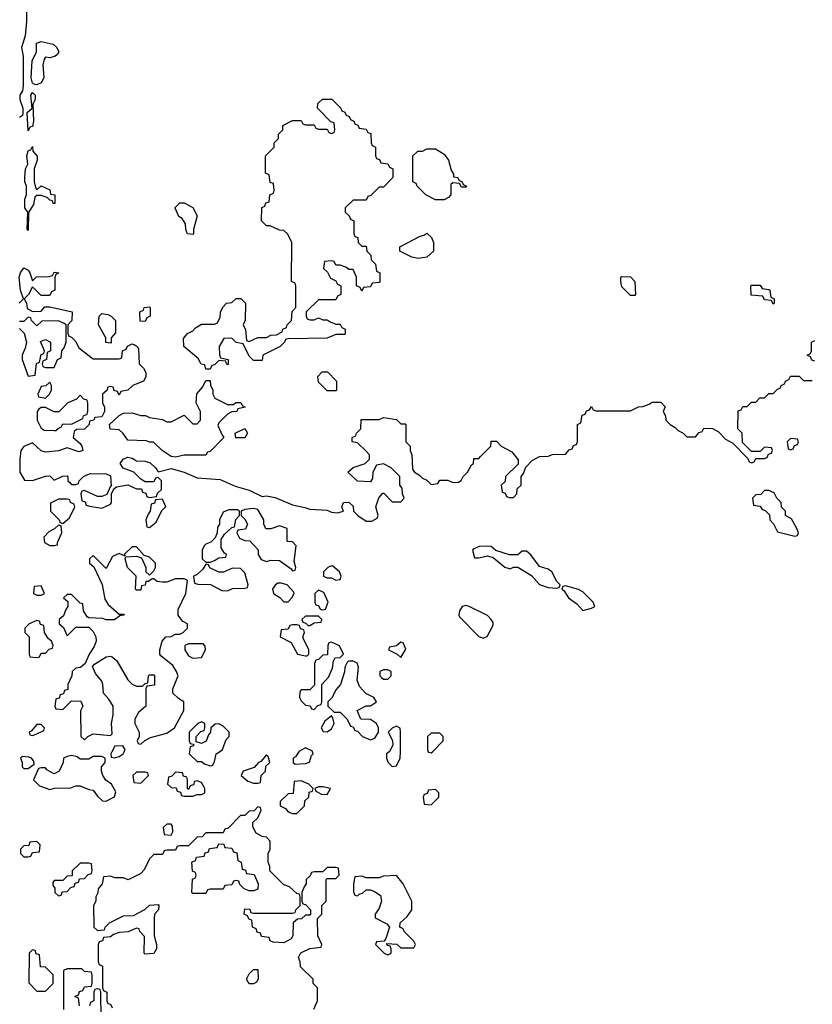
# Model space of a CAD drawing. Header units: inches. Extents: x 2701323 to 2964515, y 494916 to 722124.
# Tile 660 of 673: x 2914271 to 2917930, y 688834 to 693379. Entities that reach past the tile are written whole.
import ezdxf

# ---------------------------------------------------------------- set-up
doc = ezdxf.new("R2010")
doc.units = ezdxf.units.IN
doc.header["$MEASUREMENT"] = 0
doc.layers.add('C9618', color=7, linetype='Continuous')
doc.layers.add('C9619', color=7, linetype='Continuous')

msp = doc.modelspace()

# ---------------------------------------------------------------- linework, layer by layer
at = {"layer": 'C9618', "color": 2, "elevation": 2}
for points in [[(2914282, 689978), (2914274, 689970), (2914282, 689950), (2914282, 689930), (2914290, 689922), (2914310, 689922), (2914338, 689942), (2914336.4, 689956.4), (2914326, 689970), (2914314.6, 689974.6)], [(2914510, 689982), (2914490, 689978), (2914474, 689970), (2914472, 689950), (2914454, 689910), (2914430, 689898), (2914396.4, 689916.4), (2914390, 689926), (2914370, 689926), (2914358, 689922), (2914334, 689870), (2914362, 689842), (2914410, 689826), (2914431.6, 689831.6), (2914507.3, 689832.7), (2914530, 689842), (2914550, 689842), (2914590, 689824.7), (2914610, 689822), (2914630, 689794), (2914652.7, 689772.7), (2914670, 689772), (2914690, 689782), (2914708.4, 689791.6), (2914714.6, 689814.6), (2914695.3, 689850), (2914668.8, 689868.9), (2914655.3, 689890), (2914648, 689910), (2914648, 689930), (2914666, 689950), (2914666, 689970), (2914650, 689978), (2914610, 689978), (2914590, 689966), (2914550, 689966), (2914536.4, 689976.4)], [(2915410, 689986), (2915384.7, 689955.3), (2915374, 689950), (2915352.7, 689927.3), (2915302, 689910), (2915294, 689890), (2915323.6, 689863.6), (2915350, 689854), (2915370, 689854), (2915382, 689858), (2915386, 689890), (2915406, 689910), (2915407.3, 689932.7), (2915426, 689950), (2915418, 689978)], [(2914850, 689906), (2914810, 689906), (2914794, 689890), (2914798, 689858), (2914830, 689854), (2914866, 689890), (2914862, 689902)], [(2914990, 689906), (2914972.7, 689887.3), (2914958, 689882), (2914954, 689850), (2914970, 689834), (2914992.7, 689832.7), (2914998, 689818), (2915012.7, 689812.7), (2915018, 689798), (2915030, 689794), (2915070, 689794), (2915090, 689802), (2915110, 689802), (2915126, 689810), (2915126, 689830), (2915110, 689858), (2915090, 689866), (2915078, 689862), (2915072.7, 689847.3), (2915058, 689842), (2915050, 689826), (2915046, 689830), (2915046, 689870), (2915042, 689882), (2915027.3, 689887.3), (2915022, 689902)], [(2915570, 689866), (2915538, 689862), (2915532.7, 689807.3), (2915510, 689806), (2915474, 689770), (2915474, 689750), (2915498, 689738), (2915510, 689722), (2915530, 689714), (2915550, 689714), (2915586, 689750), (2915587.3, 689772.7), (2915606, 689790), (2915607.3, 689812.7), (2915622, 689818), (2915626, 689830), (2915606, 689850)], [(2915670, 689838), (2915650, 689838), (2915634, 689830), (2915638, 689818), (2915663.6, 689803.6), (2915690, 689802), (2915706, 689830)], [(2916190, 689826), (2916158, 689822), (2916152.7, 689807.3), (2916138, 689802), (2916134, 689790), (2916138, 689758), (2916170, 689754), (2916206, 689790), (2916206, 689810)], [(2914970, 689666), (2914950, 689666), (2914934, 689650), (2914938, 689618), (2914970, 689614), (2914978, 689630), (2914976.4, 689656.4)], [(2914350, 689586), (2914318, 689582), (2914312.7, 689567.3), (2914290, 689566), (2914274, 689550), (2914274, 689530), (2914282, 689522), (2914290, 689514), (2914310, 689514), (2914322, 689518), (2914330, 689534), (2914362, 689538), (2914366, 689570)], [(2915330, 689358), (2915307.3, 689367.3), (2915287.3, 689387.3), (2915282, 689402), (2915270, 689406), (2915258, 689402), (2915250, 689386), (2915218, 689382), (2915210, 689366), (2915150, 689366), (2915138, 689362), (2915130, 689346), (2915070, 689346), (2915066, 689350), (2915068.4, 689411.6), (2915082, 689418), (2915086, 689430), (2915082, 689442), (2915068.4, 689448.4), (2915066, 689490), (2915082, 689498), (2915087.3, 689512.7), (2915122, 689518), (2915127.3, 689532.7), (2915142, 689538), (2915147.3, 689552.7), (2915182, 689558), (2915190, 689574), (2915212.7, 689572.7), (2915218, 689558), (2915250, 689554), (2915258, 689538), (2915272.7, 689532.7), (2915278, 689498), (2915294, 689490), (2915298, 689458), (2915312.7, 689452.7), (2915318, 689438), (2915352.7, 689432.7), (2915372, 689390), (2915370, 689366), (2915350, 689358)], [(2914590, 689486), (2914550, 689486), (2914514, 689450), (2914512.7, 689427.3), (2914490, 689426), (2914470, 689406), (2914430, 689406), (2914423.6, 689396.4), (2914423.6, 689383.6), (2914434, 689370), (2914434, 689350), (2914450, 689334), (2914462, 689338), (2914467.3, 689352.7), (2914490, 689354), (2914507.3, 689372.7), (2914522, 689378), (2914527.3, 689392.7), (2914542, 689398), (2914547.3, 689412.7), (2914570, 689414), (2914587.3, 689432.7), (2914602, 689438), (2914606, 689450), (2914602, 689482)], [(2916010, 689428), (2915950, 689426), (2915930, 689418), (2915870, 689418), (2915850, 689426), (2915818, 689422), (2915812, 689390), (2915812.7, 689352.7), (2915818, 689338), (2915830, 689334), (2915838, 689342), (2915853.6, 689346.4), (2915870, 689362), (2915890, 689362), (2915912.7, 689352.7), (2915936, 689336), (2915941, 689310), (2915930, 689278), (2915912, 689250), (2915912.7, 689232.7), (2915965.4, 689205.4), (2915978, 689190), (2915962, 689138), (2915954, 689126), (2915918, 689122), (2915914, 689110), (2915954, 689070), (2915970, 689062), (2915986, 689070), (2915986, 689090), (2915982, 689102), (2915967.3, 689107.3), (2915966, 689114), (2916011.6, 689111.6), (2916030, 689094), (2916090, 689094), (2916098, 689110), (2916090, 689126), (2916046, 689170), (2916042, 689182), (2916026, 689190), (2916028, 689210), (2916060.4, 689239.6), (2916082, 689270), (2916082, 689310), (2916042, 689390)], [(2914330, 689086), (2914314, 689070), (2914312.7, 688932.7), (2914350, 688894), (2914390, 688894), (2914426, 688930), (2914426, 688970), (2914390, 689006), (2914367.3, 689007.3), (2914362, 689062), (2914347.3, 689067.3), (2914342, 689082)], [(2915350, 688928), (2915330, 688928.7), (2915318, 688950), (2915330, 688974), (2915350, 688994), (2915370, 688994), (2915372, 688950), (2915363.6, 688936.4)]]:
    msp.add_lwpolyline(points, close=True, dxfattribs=at)
for points in [[(2914697, 690000), (2914692, 689990), (2914694, 689974), (2914710, 689972), (2914730, 689978), (2914748, 689990), (2914753, 690000)], [(2915055.3, 690000), (2915054, 689990), (2915090, 689954), (2915110, 689954), (2915123.6, 689943.6), (2915150, 689934), (2915162, 689938), (2915170, 689954), (2915178, 689990), (2915193, 690000)], [(2915559.3, 690000), (2915543.6, 689976.4), (2915534, 689970), (2915534, 689950), (2915542, 689942), (2915590, 689944.7), (2915608.4, 689951.6), (2915618, 689982), (2915626, 689990), (2915622.7, 690000)], [(2915977.3, 690000), (2915964.7, 689990), (2915964.7, 689970), (2915972, 689950), (2915990, 689932), (2916010, 689934), (2916028, 689970), (2916028.2, 690000)], [(2916157.3, 690000), (2916158, 689998), (2916170, 689994), (2916176, 690000)], [(2915628.4, 688811.6), (2915646, 688850), (2915646, 688910), (2915626, 688930), (2915626, 688950), (2915567.3, 689007.3), (2915566, 689030), (2915558, 689050), (2915568.8, 689071.1), (2915610, 689092), (2915662, 689098), (2915666, 689110), (2915648, 689150), (2915646, 689230), (2915666, 689250), (2915666, 689290), (2915686, 689310), (2915686, 689410), (2915690, 689414), (2915730, 689414), (2915746, 689430), (2915742, 689462), (2915730, 689466), (2915690, 689466), (2915670, 689446), (2915630, 689446), (2915618, 689442), (2915612.7, 689427.3), (2915594, 689410), (2915594, 689390), (2915583.6, 689376.4), (2915574, 689350), (2915574, 689310), (2915578, 689298), (2915590, 689294), (2915614, 689270), (2915614, 689250), (2915610, 689246), (2915590, 689246), (2915571.6, 689228.4), (2915552.7, 689227.3), (2915534, 689210), (2915532, 689150), (2915523.6, 689136.4), (2915490, 689118), (2915440.4, 689120.4), (2915427.3, 689127.3), (2915422, 689142), (2915387.3, 689147.3), (2915382, 689162), (2915367.3, 689167.3), (2915362, 689182), (2915346, 689190), (2915342, 689222), (2915330, 689226), (2915322, 689242), (2915308, 689250), (2915310, 689274), (2915332.7, 689272.7), (2915338, 689258), (2915350, 689254), (2915530, 689254), (2915542, 689258), (2915546, 689270), (2915566, 689290), (2915566, 689330), (2915562, 689342), (2915550, 689346), (2915516.4, 689376.4), (2915490, 689386), (2915426, 689450), (2915426, 689470), (2915418, 689490), (2915418, 689530), (2915428, 689550), (2915427.3, 689587.3), (2915410, 689606), (2915390, 689608), (2915363.1, 689623.1), (2915347.3, 689652.7), (2915347.3, 689672.7), (2915370, 689694), (2915386, 689730), (2915382, 689742), (2915370, 689746), (2915352.7, 689727.3), (2915330, 689726), (2915310, 689706), (2915290, 689706), (2915232.7, 689647.3), (2915218, 689642), (2915210, 689626), (2915130, 689626), (2915112.7, 689607.3), (2915090, 689606), (2915050, 689566), (2915010, 689566), (2914998, 689562), (2914990, 689546), (2914950, 689546), (2914938, 689542), (2914930, 689526), (2914890, 689526), (2914870, 689506), (2914845.4, 689454.6), (2914830, 689438), (2914771.6, 689408.4), (2914750, 689418), (2914710, 689418), (2914690, 689426), (2914658, 689422), (2914652, 689390), (2914632.7, 689367.3), (2914631.6, 689348.4), (2914622, 689330), (2914622, 689310), (2914612, 689290), (2914614, 689190), (2914630, 689174), (2914662, 689178), (2914666, 689190), (2914686, 689210), (2914750, 689242), (2914796.4, 689243.6), (2914848.8, 689271.1), (2914870, 689292), (2914910, 689294), (2914914, 689290), (2914912, 689270), (2914894, 689250), (2914892, 689230), (2914891.3, 689150), (2914902, 689110), (2914902, 689090), (2914890, 689068), (2914850, 689066), (2914846, 689070), (2914847.3, 689147.3), (2914826, 689170), (2914822, 689182), (2914810, 689186), (2914771.6, 689168.4), (2914730, 689166), (2914703.6, 689156.4), (2914690, 689146), (2914658, 689142), (2914652.7, 689127.3), (2914638, 689122), (2914634, 689110), (2914634, 689030), (2914638, 689018), (2914654, 689010), (2914654, 688910), (2914658, 688898), (2914674, 688890), (2914674, 688850), (2914678, 688838), (2914690, 688834), (2914698, 688818)], [(2914547.3, 688827.3), (2914542, 688862), (2914526, 688870), (2914542, 688878), (2914547.3, 688892.7), (2914562, 688898), (2914570, 688914), (2914602, 688918), (2914606, 688930), (2914606, 688970), (2914602, 688982), (2914570, 688986), (2914558, 688998), (2914490, 688998), (2914474, 688990), (2914474, 688810)], [(2914647.3, 688767.3), (2914646, 688890), (2914642, 688902), (2914630, 688906), (2914618, 688902), (2914614, 688890), (2914614, 688850), (2914598, 688842), (2914592.7, 688827.3)]]:
    msp.add_lwpolyline(points, dxfattribs=at)
at = {"layer": 'C9619', "color": 2, "elevation": 2}
for points in [[(2914300.7, 693470), (2914303, 693370), (2914296.3, 693303.7), (2914278.8, 693250), (2914286.8, 693210), (2914287.1, 693072.9), (2914284.7, 693050), (2914272, 693030), (2914272, 693010), (2914286, 692970), (2914286, 692950), (2914283.6, 692936.4), (2914270, 692928)], [(2914269, 692070), (2914288, 692090), (2914275.3, 692130), (2914269.2, 692190), (2914275.3, 692210), (2914290, 692234), (2914310, 692222), (2914318, 692210), (2914330, 692174), (2914348.4, 692191.6), (2914407.3, 692192.7), (2914422, 692198), (2914430, 692214), (2914452, 692210), (2914438, 692202), (2914434, 692190), (2914434, 692130), (2914418, 692122), (2914410, 692106), (2914370, 692106), (2914330, 692146), (2914312, 692110), (2914292, 692090), (2914302, 692070), (2914305.4, 692045.4), (2914330, 692032), (2914370, 692034), (2914387.3, 692052.7), (2914410, 692054), (2914514, 692030), (2914512, 691990), (2914494, 691970), (2914494, 691930), (2914498, 691918), (2914510, 691914), (2914530, 691894), (2914544.7, 691864.7), (2914610, 691814), (2914730, 691814), (2914742, 691818), (2914746, 691850), (2914762, 691858), (2914768.4, 691871.6), (2914790, 691882), (2914799.6, 691879.6), (2914814, 691870), (2914819.6, 691859.6), (2914822, 691790), (2914842, 691770), (2914854, 691750), (2914854, 691730), (2914842, 691710), (2914794, 691690), (2914770, 691668), (2914738, 691662), (2914730, 691646), (2914722, 691662), (2914707.3, 691667.3), (2914702, 691682), (2914690, 691686), (2914678, 691682), (2914672.7, 691667.3), (2914654, 691650), (2914654, 691610), (2914662, 691590), (2914662, 691570), (2914650, 691546), (2914618, 691542), (2914614, 691530), (2914594, 691526), (2914592, 691510), (2914570.7, 691489.3), (2914532.7, 691487.3), (2914522, 691478), (2914518, 691450), (2914550, 691422), (2914558, 691410), (2914562, 691390), (2914544.7, 691384.7), (2914490, 691402), (2914450, 691388.7), (2914390, 691382), (2914370, 691388), (2914330, 691426), (2914290, 691408.7), (2914276, 691390), (2914271, 691350), (2914272, 691290), (2914292.7, 691252.7), (2914330, 691251.3), (2914390, 691272), (2914410, 691274), (2914430, 691254), (2914468.4, 691271.6), (2914490, 691274), (2914494, 691270), (2914494, 691250), (2914502, 691242), (2914510, 691234), (2914530, 691234), (2914542, 691238), (2914546, 691250), (2914566, 691270), (2914596.4, 691283.6), (2914670, 691282), (2914690, 691274), (2914694, 691226), (2914690, 691226), (2914672.7, 691187.3), (2914650, 691178), (2914630, 691178), (2914570, 691206), (2914558, 691202), (2914554, 691190), (2914558, 691158), (2914572.7, 691152.7), (2914578, 691138), (2914592.7, 691132.7), (2914650, 691124.7), (2914690, 691142), (2914695.3, 691150), (2914695.3, 691190), (2914706, 691214), (2914718, 691222), (2914770, 691231.3), (2914810, 691214), (2914832.7, 691212.7), (2914838, 691198), (2914852.7, 691192.7), (2914858, 691178), (2914870, 691174), (2914902, 691178), (2914907.3, 691192.7), (2914926, 691210), (2914926, 691250), (2914910, 691266), (2914898, 691262), (2914890, 691246), (2914850, 691246), (2914830, 691258), (2914798, 691290), (2914749, 691309), (2914735.3, 691330), (2914748, 691350), (2914770, 691358.8), (2914790, 691354.8), (2914810, 691342.8), (2914850, 691340.5), (2914872.8, 691332.8), (2914898, 691310), (2914910, 691292), (2914970, 691306.8), (2915030.6, 691290.6), (2915090, 691264.7), (2915196, 691256), (2915265.2, 691225.2), (2915330, 691207.3), (2915390, 691178), (2915410, 691181), (2915450, 691174), (2915530, 691138.8), (2915587.5, 691127.5), (2915610, 691118.8), (2915690, 691114.8), (2915710, 691106), (2915738, 691102), (2915766, 691110), (2915758, 691130), (2915766, 691150), (2915790, 691152), (2915810, 691134), (2915812, 691110), (2915832, 691090), (2915870, 691064.7), (2915896.4, 691063.6), (2915922, 691078), (2915926, 691090), (2915915.3, 691130), (2915928.4, 691171.6), (2915947.3, 691192.7), (2915952.7, 691192.7), (2915990, 691154), (2916030, 691154), (2916046, 691170), (2916038, 691190), (2916036.4, 691216.4), (2916026, 691230), (2916026, 691270), (2915986, 691310), (2915950, 691328), (2915918, 691322), (2915902, 691290), (2915899.6, 691260.4), (2915890, 691246), (2915830, 691248), (2915786, 691290), (2915810, 691311.3), (2915866, 691330), (2915886, 691350), (2915886, 691370), (2915868.4, 691388.4), (2915830, 691426), (2915806, 691430), (2915806, 691450), (2915822, 691458), (2915826, 691470), (2915846, 691490), (2915847.3, 691532.7), (2915930, 691534), (2915950, 691542), (2916010, 691534), (2916030, 691514), (2916050, 691514), (2916054, 691510), (2916054, 691430), (2916074, 691410), (2916074, 691390), (2916082, 691370), (2916083.6, 691303.6), (2916094, 691290), (2916116.9, 691276.9), (2916130, 691262), (2916150, 691254), (2916170, 691234), (2916202, 691238), (2916210, 691254), (2916247.3, 691252.7), (2916270, 691242), (2916296.4, 691243.6), (2916308.4, 691251.6), (2916318, 691270), (2916338, 691290), (2916356.4, 691323.6), (2916366, 691330), (2916367.3, 691352.7), (2916390, 691354), (2916398, 691362), (2916446, 691410), (2916447.3, 691432.7), (2916472.7, 691432.7), (2916494, 691410), (2916543.6, 691383.6), (2916572.7, 691347.3), (2916572.7, 691327.3), (2916514, 691270), (2916512.7, 691247.3), (2916494, 691230), (2916498, 691198), (2916512.7, 691192.7), (2916518, 691178), (2916530, 691174), (2916550, 691174), (2916566, 691190), (2916567.3, 691212.7), (2916586, 691230), (2916586, 691270), (2916596.4, 691283.6), (2916607.3, 691312.7), (2916636.4, 691343.6), (2916670, 691362), (2916710, 691364.7), (2916730, 691372), (2916790, 691374), (2916807.3, 691392.7), (2916822, 691398), (2916827.3, 691412.7), (2916842, 691418), (2916846, 691430), (2916846, 691510), (2916862, 691518), (2916867.3, 691552.7), (2916882, 691558), (2916887.3, 691572.7), (2916902, 691578), (2916910, 691594), (2916918, 691578), (2916930, 691574), (2917090, 691574), (2917128.4, 691591.6), (2917147.3, 691592.7), (2917176.4, 691603.6), (2917190, 691614), (2917230, 691614), (2917251.2, 691591.1), (2917242, 691570), (2917252, 691550), (2917254, 691530), (2917274, 691510), (2917296.9, 691496.9), (2917310, 691482), (2917334, 691470), (2917350, 691454), (2917390, 691454), (2917407.3, 691472.7), (2917422, 691478), (2917430, 691494), (2917470, 691492), (2917496.9, 691476.9), (2917530, 691442), (2917563.6, 691423.6), (2917632.7, 691352.7), (2917638, 691338), (2917650, 691334), (2917662, 691338), (2917670, 691354), (2917710, 691354), (2917722, 691358), (2917727.3, 691372.7), (2917742, 691378), (2917746, 691390), (2917742, 691402), (2917710, 691406), (2917690, 691386), (2917650, 691386), (2917607.3, 691427.3), (2917606, 691470), (2917586, 691490), (2917587.3, 691572.7), (2917602, 691578), (2917610, 691594), (2917630, 691594), (2917650, 691614), (2917670, 691614), (2917687.3, 691632.7), (2917710, 691634), (2917730, 691654), (2917750, 691654), (2917770, 691674), (2917782, 691678), (2917786, 691690), (2917802, 691698), (2917806, 691710), (2917822, 691718), (2917830, 691734), (2917870, 691734), (2917890, 691714), (2917930, 691714)], [(2914270, 691954), (2914291.6, 691931.6), (2914302, 691890), (2914296.9, 691863.1), (2914282, 691830), (2914282, 691810), (2914310, 691734), (2914342, 691738), (2914348.4, 691791.6), (2914362, 691798), (2914370, 691834), (2914382, 691838), (2914386, 691850), (2914367.3, 691892.7), (2914390, 691902), (2914414, 691890), (2914414, 691850), (2914398, 691842), (2914394, 691810), (2914378, 691802), (2914374, 691790), (2914378, 691778), (2914390, 691774), (2914430, 691774), (2914446, 691810), (2914462, 691818), (2914466, 691850), (2914476.4, 691863.6), (2914486, 691890), (2914486, 691970), (2914476.4, 691976.4), (2914450, 691988), (2914372.7, 691987.3), (2914350, 691966), (2914326, 691990), (2914322, 692002), (2914310, 692006), (2914290, 691986), (2914270, 691986)], [(2917942, 691802), (2917927.3, 691807.3), (2917922, 691822), (2917906, 691830), (2917922, 691838), (2917926, 691850), (2917926, 691890), (2917942, 691898)], [(2915193, 690000), (2915208, 690010), (2915224, 690056), (2915238, 690070), (2915238, 690090), (2915210, 690118), (2915190, 690128), (2915172.7, 690127.3), (2915154, 690110), (2915152, 690090), (2915142, 690078), (2915131.2, 690048.9), (2915110, 690038), (2915100.4, 690040.4), (2915086, 690046), (2915086, 690070), (2915107.3, 690092.7), (2915122, 690098), (2915126, 690110), (2915126, 690130), (2915110, 690138), (2915094, 690130), (2915054, 690090), (2915054, 690050), (2915058, 690038), (2915074, 690034), (2915072.7, 690027.3), (2915058, 690022), (2915055.3, 690000)], [(2916028.2, 690000), (2916028.7, 690090), (2916028, 690108), (2916010, 690118), (2915990, 690108), (2915972, 690090), (2915991.6, 690051.6), (2915994, 690030), (2915978.8, 690001.2), (2915977.3, 690000)], [(2916176, 690000), (2916226, 690050), (2916226, 690070), (2916210, 690086), (2916170, 690086), (2916154, 690070), (2916154, 690010), (2916157.3, 690000)], [(2914753, 690000), (2914758, 690010), (2914747.3, 690027.3), (2914710, 690026), (2914697, 690000)], [(2915622.7, 690000), (2915622, 690002), (2915590, 690018), (2915559.6, 690000.4), (2915559.3, 690000)]]:
    msp.add_lwpolyline(points, dxfattribs=at)
for points in [[(2914410, 693202), (2914390, 693206), (2914383.6, 693196.4), (2914378, 693170), (2914382, 693110), (2914370, 693088), (2914350, 693078), (2914340.4, 693080.4), (2914330, 693086), (2914324, 693110), (2914328.4, 693188.4), (2914348.7, 693230), (2914348.7, 693270), (2914370, 693278), (2914425.4, 693265.4), (2914442, 693250), (2914451.3, 693230), (2914443.6, 693216.4), (2914431.6, 693208.4)], [(2914310, 692866), (2914306, 692950), (2914328, 692970), (2914322, 693030), (2914330, 693042), (2914342, 693030), (2914342, 693010), (2914331.6, 692988.4), (2914334.8, 692910), (2914330, 692886), (2914318, 692882)], [(2915850, 692334), (2915870, 692334), (2915874, 692310), (2915891.6, 692291.6), (2915894, 692270), (2915914, 692250), (2915918, 692218), (2915934, 692210), (2915934, 692170), (2915930, 692166), (2915898, 692162), (2915890, 692146), (2915858, 692142), (2915850, 692126), (2915842, 692142), (2915826, 692150), (2915826, 692190), (2915810, 692226), (2915790, 692226), (2915776.4, 692236.4), (2915750, 692246), (2915730, 692246), (2915722, 692262), (2915710, 692266), (2915678, 692262), (2915674, 692230), (2915692.7, 692212.7), (2915705.4, 692185.4), (2915730, 692174), (2915738, 692158), (2915754, 692150), (2915754, 692110), (2915738, 692102), (2915730, 692086), (2915650, 692086), (2915594, 692030), (2915594, 692010), (2915598, 691998), (2915610, 691994), (2915630, 691994), (2915650, 692002), (2915670, 691994), (2915690, 691994), (2915703.6, 691983.6), (2915730, 691974), (2915750, 691974), (2915758, 691958), (2915774, 691950), (2915774, 691930), (2915770, 691926), (2915730, 691926), (2915690, 691908), (2915510, 691906), (2915498, 691902), (2915494, 691890), (2915474, 691870), (2915394, 691830), (2915390, 691806), (2915350, 691806), (2915330, 691826), (2915302, 691882), (2915270, 691888), (2915250, 691908), (2915212.7, 691907.3), (2915192, 691870), (2915192.7, 691832.7), (2915198, 691818), (2915234, 691810), (2915234, 691790), (2915230, 691786), (2915226, 691790), (2915222, 691802), (2915190, 691806), (2915170, 691786), (2915158, 691782), (2915150, 691766), (2915130, 691766), (2915126, 691786), (2915108.8, 691788.9), (2915094.6, 691814.6), (2915028, 691870), (2915027.3, 691907.3), (2915046, 691930), (2915070, 691942), (2915083.1, 691956.9), (2915110, 691974), (2915170, 691974), (2915182, 691978), (2915196.4, 692003.6), (2915198, 692030), (2915210, 692054), (2915226, 692070), (2915250, 692074), (2915270, 692092), (2915291.6, 692091.6), (2915314, 692070), (2915311.6, 691991.6), (2915302, 691970), (2915312.7, 691947.3), (2915318, 691898), (2915330, 691894), (2915370, 691912), (2915410, 691912), (2915430, 691922), (2915456.4, 691923.6), (2915482, 691938), (2915486, 691950), (2915502, 691958), (2915506, 691970), (2915526, 691990), (2915528.4, 692031.6), (2915546, 692050), (2915546, 692150), (2915542, 692162), (2915526, 692170), (2915528, 692350), (2915508.4, 692388.4), (2915490, 692406), (2915470, 692408), (2915427.3, 692427.3), (2915410, 692428), (2915388, 692450), (2915388.4, 692511.6), (2915402, 692518), (2915407.3, 692532.7), (2915422, 692538), (2915426, 692570), (2915442, 692578), (2915446, 692590), (2915442, 692622), (2915427.3, 692627.3), (2915422, 692662), (2915406, 692670), (2915406, 692750), (2915446, 692790), (2915446, 692810), (2915466, 692830), (2915466, 692850), (2915486, 692870), (2915486, 692890), (2915530, 692914), (2915570, 692914), (2915578, 692898), (2915590, 692894), (2915630, 692894), (2915638, 692878), (2915650, 692874), (2915690, 692874), (2915698, 692858), (2915710, 692854), (2915722, 692858), (2915726, 692870), (2915722, 692902), (2915707.3, 692907.3), (2915646, 692970), (2915647.3, 692992.7), (2915668.4, 693011.6), (2915711.6, 693011.6), (2915754, 692970), (2915758, 692958), (2915772.7, 692952.7), (2915778, 692938), (2915792.7, 692932.7), (2915798, 692918), (2915814, 692910), (2915818, 692898), (2915832.7, 692892.7), (2915838, 692878), (2915870, 692874), (2915878, 692858), (2915892.7, 692852.7), (2915894, 692810), (2915898, 692798), (2915914, 692790), (2915914, 692750), (2915918, 692738), (2915932.7, 692732.7), (2915938, 692718), (2915970, 692714), (2915978, 692698), (2915994, 692690), (2915994, 692650), (2915950, 692606), (2915930, 692606), (2915892.7, 692567.3), (2915878, 692562), (2915870, 692546), (2915810, 692546), (2915774, 692510), (2915774, 692490), (2915792.7, 692472.7), (2915798, 692458), (2915814, 692450), (2915814, 692390), (2915818, 692378), (2915832.7, 692372.7), (2915834, 692350)], [(2914350, 692594), (2914370, 692612), (2914410, 692594), (2914414, 692574), (2914434, 692570), (2914434, 692530), (2914426, 692530), (2914422, 692542), (2914410, 692546), (2914398, 692558), (2914370, 692568), (2914350, 692568), (2914341, 692559), (2914334.4, 692525.6), (2914311.6, 692488.4), (2914310, 692406), (2914306, 692410), (2914308, 692490), (2914295.3, 692510), (2914295.3, 692550), (2914302, 692570), (2914302, 692610), (2914295.3, 692630), (2914295.3, 692650), (2914298, 692690), (2914308.4, 692711.6), (2914304, 692750), (2914310, 692774), (2914322, 692778), (2914330, 692794), (2914331.3, 692771.3), (2914351.6, 692748.4), (2914352, 692730), (2914338, 692690), (2914338, 692630), (2914343.6, 692603.6)], [(2916310, 692606), (2916302, 692622), (2916270, 692626), (2916262, 692618), (2916262, 692570), (2916250, 692558), (2916230, 692548), (2916190, 692548), (2916146, 692570), (2916106, 692610), (2916102, 692622), (2916086, 692630), (2916086, 692750), (2916108.4, 692771.6), (2916130, 692772), (2916150, 692782), (2916190, 692782), (2916230, 692758), (2916251.3, 692730), (2916263.6, 692683.6), (2916274, 692666), (2916274, 692654), (2916294, 692650), (2916298, 692638), (2916314, 692630), (2916318, 692618), (2916334, 692610), (2916330, 692606)], [(2915070, 692388), (2915046, 692390), (2915038, 692410), (2915036.4, 692436.4), (2915020.4, 692460.4), (2915006, 692470), (2914988.4, 692508.4), (2914988, 692512), (2915010, 692534), (2915030, 692534), (2915070, 692512), (2915090, 692474), (2915074, 692410), (2915074, 692390)], [(2916110, 692277.2), (2916082, 692282), (2916026, 692310), (2916026, 692330), (2916120.4, 692379.6), (2916136.4, 692383.6), (2916150, 692394), (2916172.7, 692372.7), (2916182, 692350), (2916182, 692310), (2916150, 692282)], [(2917090, 692106), (2917050, 692146), (2917046, 692170), (2917046, 692190), (2917050, 692194), (2917090, 692191.3), (2917110.9, 692170.9), (2917114, 692110), (2917110, 692106)], [(2917750, 692066), (2917742, 692082), (2917710, 692086), (2917702, 692102), (2917647.3, 692107.3), (2917646, 692150), (2917650, 692154), (2917690, 692154), (2917698, 692138), (2917730, 692134), (2917734, 692130), (2917738, 692098), (2917754, 692090), (2917754, 692070)], [(2914690, 691886), (2914668, 691888), (2914668, 691910), (2914635.3, 691970), (2914638, 692010), (2914650, 692022), (2914678, 692018), (2914694, 692010), (2914714, 691990), (2914712.7, 691932.7), (2914694, 691910), (2914694, 691890)], [(2914850, 691986), (2914827.3, 691987.3), (2914826, 692030), (2914842, 692038), (2914846, 692050), (2914870, 692054), (2914874, 692050), (2914874, 692010), (2914858, 692002)], [(2915690, 691666), (2915650, 691706), (2915648, 691732), (2915667.3, 691752.7), (2915692.7, 691752.7), (2915734, 691710), (2915734, 691670), (2915730, 691666)], [(2914410, 691706), (2914392, 691688), (2914370, 691686), (2914354, 691650), (2914358, 691638), (2914390, 691632), (2914408, 691650), (2914418, 691670), (2914418, 691690)], [(2915230, 691602), (2915258, 691602), (2915268.4, 691611.6), (2915291.6, 691611.6), (2915298, 691598), (2915312, 691590), (2915278, 691582), (2915274, 691570), (2915250, 691568), (2915230, 691558), (2915190, 691518), (2915185.4, 691505.4), (2915203.6, 691463.6), (2915214, 691450), (2915150, 691386), (2915138, 691382), (2915130, 691368), (2915030, 691368.7), (2914990, 691359), (2914970, 691362), (2914928, 691390), (2914888, 691428), (2914872, 691428), (2914855.3, 691435.3), (2914770, 691438), (2914748.7, 691468.7), (2914730, 691486), (2914689, 691489), (2914686, 691510), (2914730, 691552), (2914750, 691562), (2914790, 691564.7), (2914830, 691552), (2914851.6, 691551.6), (2914870, 691542), (2914930, 691534), (2914950, 691522), (2914970, 691522), (2915030, 691554), (2915070, 691514), (2915090, 691514), (2915106, 691530), (2915106, 691570), (2915086, 691610), (2915088.4, 691651.6), (2915116.4, 691683.6), (2915130, 691714), (2915150, 691714), (2915152, 691690), (2915162, 691670), (2915162, 691650), (2915171.6, 691631.6)], [(2914550, 691646), (2914532.7, 691627.3), (2914494, 691610), (2914451.6, 691568.4), (2914430, 691568), (2914390, 691588), (2914370, 691588), (2914359.6, 691580.4), (2914352, 691570), (2914352, 691530), (2914370, 691494), (2914384.7, 691484.7), (2914430, 691482), (2914438, 691482), (2914450, 691494), (2914462, 691498), (2914470, 691514), (2914510, 691512), (2914562, 691538), (2914566, 691550), (2914582, 691558), (2914586, 691570), (2914586, 691610), (2914582, 691622), (2914567.3, 691627.3)], [(2915310, 691448), (2915268.4, 691448.4), (2915266, 691470), (2915310, 691492), (2915322, 691470)], [(2917830, 691446), (2917814, 691430), (2917818, 691398), (2917830, 691394), (2917842, 691398), (2917847.3, 691412.7), (2917862, 691418), (2917866, 691430), (2917862, 691442)], [(2917730, 691206), (2917710, 691206), (2917692.7, 691187.3), (2917670, 691186), (2917654, 691170), (2917658, 691138), (2917690, 691134), (2917698, 691118), (2917712.7, 691112.7), (2917732.7, 691092.7), (2917734, 691070), (2917751.6, 691051.6), (2917770, 691014), (2917850, 690994), (2917862, 690998), (2917866, 691010), (2917858, 691030), (2917834.6, 691074.6), (2917806, 691090), (2917806, 691110), (2917788.4, 691128.4), (2917786, 691150), (2917766, 691170), (2917754.6, 691194.6)], [(2914490, 691166), (2914450, 691166), (2914412.7, 691147.3), (2914414, 691110), (2914454, 691070), (2914458, 691058), (2914470, 691054), (2914500.4, 691079.6), (2914526, 691130), (2914522, 691142), (2914506, 691150), (2914502, 691162)], [(2914930, 691166), (2914898, 691162), (2914892.7, 691147.3), (2914878, 691142), (2914874, 691110), (2914863.6, 691096.4), (2914854, 691070), (2914858, 691038), (2914870, 691034), (2914900.4, 691059.6), (2914927.3, 691112.7), (2914946, 691130)], [(2915276.4, 691116.4), (2915236.4, 691116.4), (2915210, 691106), (2915194, 691070), (2915194, 691050), (2915183.6, 691036.4), (2915182, 691010), (2915172.7, 690987.3), (2915152.7, 690967.3), (2915130, 690958), (2915122, 690950), (2915114, 690930), (2915114, 690890), (2915130, 690874), (2915150, 690874), (2915170, 690882), (2915190, 690894), (2915222, 690898), (2915226, 690910), (2915216.4, 690916.4), (2915200.4, 690940.4), (2915200.4, 690979.6), (2915216.4, 691003.6), (2915250, 691034), (2915262, 691038), (2915268.4, 691071.6), (2915286, 691090), (2915286, 691110)], [(2915350, 691122), (2915310, 691118), (2915294, 691110), (2915294, 691090), (2915310, 691074), (2915322, 691050), (2915312.7, 691027.3), (2915278, 691022), (2915274, 691010), (2915285.4, 690985.4), (2915310, 690974), (2915332.7, 690972.7), (2915371.6, 690931.6), (2915372, 690910), (2915386.4, 690886.4), (2915410, 690878), (2915430, 690884.7), (2915470, 690882), (2915523.6, 690843.6), (2915530, 690834), (2915542, 690838), (2915546, 690850), (2915538, 690878), (2915548, 690950), (2915530, 690968), (2915506, 690970), (2915506, 691030), (2915470, 691042), (2915430, 691028.7), (2915408, 691028), (2915398, 691050), (2915398, 691070), (2915370, 691118)], [(2914450, 691046), (2914432, 691028), (2914405.4, 691014.6), (2914382, 690990), (2914385.4, 690965.4), (2914410, 690952), (2914430, 690952), (2914446, 690954), (2914446, 690966), (2914466, 691010), (2914462, 691042)], [(2914810, 690946), (2914790, 690946), (2914754, 690910), (2914758, 690902), (2914730, 690915.3), (2914699.6, 690900.4), (2914670, 690846), (2914610, 690906), (2914594, 690890), (2914594, 690870), (2914612.7, 690852.7), (2914651.6, 690771.6), (2914663.6, 690703.6), (2914679.6, 690679.6), (2914730, 690634), (2914750, 690634), (2914754, 690630), (2914732.7, 690627.3), (2914708.4, 690608.4), (2914670, 690608), (2914655.3, 690615.3), (2914590, 690618), (2914582, 690622), (2914566, 690650), (2914562, 690682), (2914550, 690686), (2914510, 690726), (2914490, 690726), (2914474, 690710), (2914492.7, 690692.7), (2914494, 690670), (2914483.6, 690656.4), (2914472.7, 690627.3), (2914454, 690610), (2914454, 690590), (2914472.7, 690572.7), (2914490, 690534), (2914530, 690574), (2914590, 690574), (2914610, 690554), (2914622, 690530), (2914624.7, 690510), (2914615.3, 690484.7), (2914592, 690450), (2914572.7, 690407.3), (2914551.6, 690388.4), (2914530, 690386), (2914514, 690370), (2914512, 690350), (2914494, 690310), (2914492.7, 690287.3), (2914478, 690282), (2914472.7, 690267.3), (2914458, 690262), (2914452.7, 690247.3), (2914438, 690242), (2914434, 690210), (2914438, 690198), (2914470, 690194), (2914510, 690234), (2914552.7, 690232.7), (2914562, 690210), (2914551.6, 690188.4), (2914554, 690070), (2914570, 690054), (2914586, 690070), (2914610, 690082), (2914690, 690074), (2914698, 690082), (2914695.3, 690130), (2914702, 690170), (2914702, 690210), (2914683.1, 690243.1), (2914658, 690270), (2914655.3, 690310), (2914650, 690326), (2914620.2, 690360.2), (2914607.3, 690392.7), (2914616.4, 690403.6), (2914670, 690438), (2914690, 690441), (2914698, 690438), (2914719.8, 690419.8), (2914770, 690332), (2914790, 690312), (2914810, 690302), (2914838, 690302), (2914850, 690314), (2914862, 690318), (2914866, 690350), (2914870, 690354), (2914890, 690354), (2914894, 690350), (2914892.7, 690307.3), (2914858, 690302), (2914854, 690290), (2914854, 690210), (2914819.6, 690180.4), (2914802, 690150), (2914802, 690130), (2914822, 690090), (2914822, 690070), (2914814, 690050), (2914818, 690038), (2914830, 690034), (2914848, 690052), (2914875.3, 690064.7), (2914950, 690084.7), (2914986, 690110), (2915028, 690190), (2915028, 690230), (2915004.7, 690244.7), (2914978, 690270), (2914978, 690290), (2915002, 690350), (2914995.3, 690370), (2914977.2, 690397.2), (2914923.1, 690443.1), (2914918, 690450), (2914918, 690470), (2914928, 690510), (2914946, 690530), (2914970, 690532), (2914990, 690542), (2915010, 690542), (2915026, 690550), (2915046, 690570), (2915046, 690590), (2915023.1, 690603.1), (2915002, 690630), (2915003.1, 690656.9), (2915038, 690730), (2915046, 690790), (2915030, 690798), (2914990, 690798), (2914950, 690782), (2914930, 690782), (2914905.2, 690785.2), (2914890, 690798), (2914882, 690798), (2914866, 690786), (2914854, 690786), (2914850, 690768), (2914834, 690766), (2914830, 690746), (2914810, 690746), (2914806, 690750), (2914808, 690810), (2914768.7, 690850), (2914758, 690890), (2914760.4, 690899.6), (2914810, 690902), (2914834, 690894), (2914854, 690850), (2914854, 690830), (2914870, 690814), (2914890, 690834), (2914898, 690850), (2914898, 690870), (2914870, 690898), (2914846, 690906)], [(2916430, 690948), (2916392.7, 690947.3), (2916364.7, 690935.3), (2916362, 690930), (2916370, 690894), (2916390, 690894), (2916430, 690904.7), (2916456, 690896), (2916510, 690851.3), (2916535.3, 690844.7), (2916550, 690852), (2916570, 690852), (2916633.7, 690813.7), (2916670, 690771), (2916710, 690758), (2916750, 690754), (2916762, 690758), (2916766, 690770), (2916750, 690786), (2916728, 690830), (2916710, 690842), (2916670, 690855.3), (2916630, 690908), (2916610, 690926), (2916590, 690926), (2916570, 690908), (2916531.6, 690908.4), (2916468.4, 690928.4), (2916447.3, 690947.3)], [(2915130, 690866), (2915116.9, 690843.1), (2915090, 690818), (2915074, 690810), (2915078, 690778), (2915092.7, 690772.7), (2915151.2, 690771.1), (2915203.6, 690743.6), (2915230, 690742), (2915252.7, 690752.7), (2915310, 690754), (2915322, 690758), (2915326, 690770), (2915310, 690826), (2915290, 690846), (2915252.7, 690847.3), (2915211.6, 690828.4), (2915190, 690828), (2915148.4, 690848.4), (2915142, 690862)], [(2915710, 690858), (2915694, 690850), (2915674, 690830), (2915674, 690810), (2915690, 690802), (2915710, 690802), (2915730, 690792), (2915750, 690794), (2915755.3, 690810), (2915748, 690830), (2915716.4, 690856.4)], [(2914370, 690766), (2914338, 690762), (2914334, 690730), (2914350, 690722), (2914370, 690722), (2914386, 690730)], [(2915478, 690778), (2915462.8, 690777.2), (2915450, 690768), (2915438, 690750), (2915442, 690730), (2915471.3, 690711.3), (2915490, 690692), (2915510, 690692), (2915528, 690710), (2915538, 690730), (2915536.4, 690736.4), (2915506, 690770)], [(2915650, 690746), (2915634, 690730), (2915634, 690690), (2915638, 690678), (2915650, 690674), (2915658, 690658), (2915670, 690654), (2915682, 690658), (2915695.3, 690690), (2915674.6, 690734.6)], [(2916790, 690766), (2916778, 690762), (2916774, 690750), (2916783.6, 690743.6), (2916804.7, 690710), (2916842.8, 690682.8), (2916870, 690652), (2916910, 690662), (2916926, 690670), (2916918, 690690), (2916870, 690738), (2916850, 690748.7)], [(2916330, 690675.3), (2916314, 690670), (2916302, 690650), (2916298, 690630), (2916302, 690622), (2916390, 690532), (2916410, 690524.7), (2916428.4, 690531.6), (2916456.4, 690583.6), (2916456.4, 690596.4), (2916448, 690610), (2916430, 690628), (2916346, 690670)], [(2915650, 690626), (2915590, 690626), (2915574, 690610), (2915578, 690598), (2915592.7, 690592.7), (2915602, 690582), (2915610, 690582), (2915630, 690594), (2915662, 690598), (2915666, 690610)], [(2914350, 690606), (2914314, 690590), (2914294, 690570), (2914294, 690550), (2914314, 690530), (2914314, 690450), (2914318, 690438), (2914350, 690434), (2914362, 690438), (2914370, 690454), (2914390, 690454), (2914407.3, 690472.7), (2914422, 690478), (2914426, 690490), (2914418, 690510), (2914403.1, 690523.1), (2914386, 690550), (2914382, 690582), (2914367.3, 690587.3), (2914362, 690602)], [(2915550, 690586), (2915530, 690586), (2915518, 690582), (2915510, 690566), (2915478, 690562), (2915474, 690530), (2915523.6, 690503.6), (2915554, 690450), (2915590, 690442), (2915598, 690442), (2915606, 690450), (2915606, 690470), (2915580.4, 690520.4), (2915578, 690530), (2915586, 690550), (2915582, 690562), (2915567.3, 690567.3), (2915562, 690582)], [(2915118, 690498), (2915050, 690498), (2915034, 690490), (2915034, 690470), (2915050, 690442), (2915070, 690432), (2915110, 690434), (2915128, 690470), (2915127.3, 690487.3)], [(2915710, 690506), (2915698, 690502), (2915694, 690490), (2915692.7, 690447.3), (2915670, 690446), (2915650, 690426), (2915638, 690422), (2915632.7, 690407.3), (2915632.7, 690307.3), (2915610, 690286), (2915570, 690286), (2915563.6, 690276.4), (2915562, 690250), (2915570, 690234), (2915590, 690214), (2915612, 690212), (2915618, 690198), (2915630, 690194), (2915647.3, 690212.7), (2915662, 690218), (2915666, 690230), (2915666, 690310), (2915696.4, 690343.6), (2915714.6, 690385.4), (2915720.4, 690419.6), (2915727.3, 690432.7), (2915750, 690434), (2915766, 690450), (2915748, 690488)], [(2916030, 690506), (2916010, 690488), (2915978, 690482), (2915974, 690470), (2916014, 690450), (2916030, 690434), (2916053.6, 690473.6), (2916042, 690502)], [(2915810, 690418), (2915790, 690418), (2915784.7, 690415.3), (2915772, 690390), (2915771.2, 690368.9), (2915752, 690310), (2915730, 690286), (2915714, 690250), (2915694, 690230), (2915694, 690210), (2915722, 690182), (2915750, 690182), (2915782, 690150), (2915798, 690118), (2915810, 690114), (2915818, 690098), (2915830, 690094), (2915854, 690070), (2915890, 690054), (2915910, 690062), (2915928, 690090), (2915928, 690110), (2915918, 690130), (2915890, 690148), (2915846, 690150), (2915828.7, 690190), (2915870, 690212), (2915890, 690212), (2915918, 690230), (2915906, 690250), (2915868.8, 690268.9), (2915840.2, 690300.2), (2915828.7, 690330), (2915835.3, 690390), (2915828.4, 690408.4)], [(2915970, 690378), (2915950, 690378), (2915934, 690370), (2915934, 690350), (2915942, 690342), (2915950, 690334), (2915970, 690334), (2915986, 690350), (2915986, 690370)], [(2915710, 690166), (2915679.6, 690140.4), (2915662, 690110), (2915672.7, 690092.7), (2915690, 690092), (2915710, 690104.7), (2915722, 690130), (2915716.4, 690156.4)], [(2914370, 690126), (2914350, 690126), (2914324.7, 690095.3), (2914314, 690090), (2914318, 690078), (2914330, 690074), (2914350, 690082), (2914382, 690098), (2914386, 690110)]]:
    msp.add_lwpolyline(points, close=True, dxfattribs=at)

doc.saveas('drawing.dxf')
